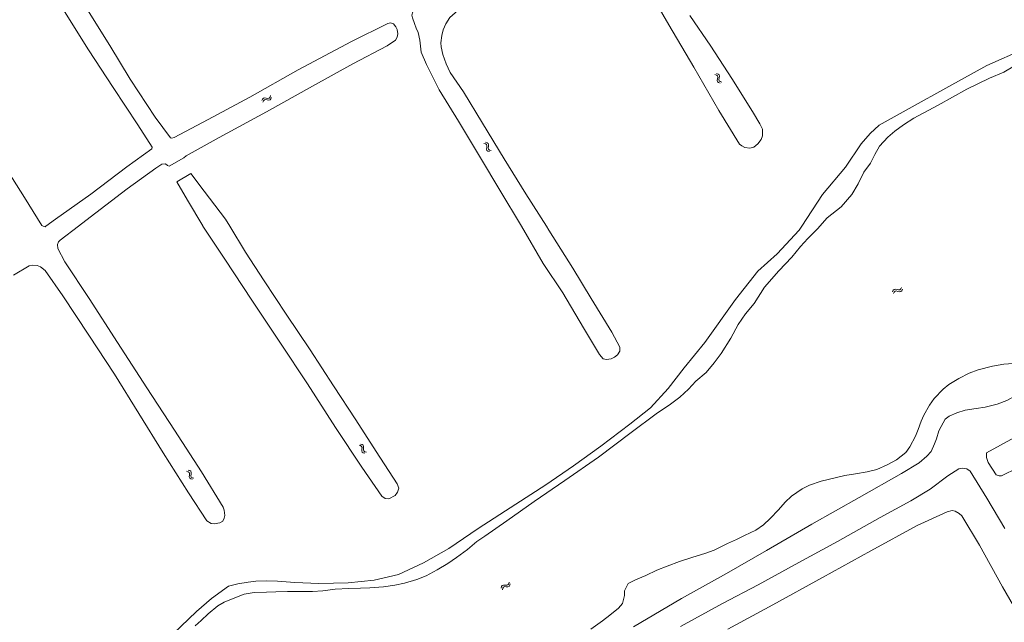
# Model space of a CAD drawing. Header units: metres. Extents: x 189705 to 199106, y 581686 to 588448.
# Tile 319 of 555: x 195662 to 195911, y 585900 to 586052. Entities that reach past the tile are written whole.
import ezdxf

# ---------------------------------------------------------------- set-up
doc = ezdxf.new("R2010")
doc.units = ezdxf.units.M
doc.layers.add('B-WA-OG-GBKN-G', color=7, linetype='Continuous', lineweight=18)

msp = doc.modelspace()

# ---------------------------------------------------------------- linework, layer by layer
at = {"layer": 'B-WA-OG-GBKN-G'}
for p, q in [((195837.866, 586038.241), (195838.252, 586038.111)), ((195838.252, 586038.111), (195838.505, 586037.901)), ((195838.292, 586038.497), (195838.679, 586038.37)), ((195838.514, 586037.172), (195838.448, 586036.77)), ((195838.448, 586036.77), (195838.515, 586036.448)), ((195838.505, 586037.901), (195838.574, 586037.583)), ((195838.574, 586037.583), (195838.514, 586037.172)), ((195838.515, 586036.448), (195838.774, 586036.232)), ((195838.679, 586038.37), (195838.932, 586038.163)), ((195838.939, 586037.43), (195838.875, 586037.027)), ((195838.875, 586037.027), (195838.942, 586036.705)), ((195838.932, 586038.163), (195839.004, 586037.832)), ((195839.004, 586037.832), (195838.939, 586037.43)), ((195838.942, 586036.705), (195839.2, 586036.488)), ((195839.2, 586036.488), (195839.588, 586036.36)), ((195838.774, 586036.232), (195839.162, 586036.104)), ((195723.572, 586031.713), (195723.712, 586032.095)), ((195723.712, 586032.095), (195723.928, 586032.341)), ((195723.814, 586031.279), (195723.956, 586031.661)), ((195723.928, 586032.341), (195724.261, 586032.402)), ((195723.956, 586031.661), (195724.175, 586031.906)), ((195724.175, 586031.906), (195724.496, 586031.965)), ((195724.261, 586032.402), (195724.66, 586032.324)), ((195724.496, 586031.965), (195724.904, 586031.891)), ((195724.66, 586032.324), (195725.061, 586032.246)), ((195724.904, 586031.891), (195725.304, 586031.811)), ((195725.061, 586032.246), (195725.386, 586032.303)), ((195725.304, 586031.811), (195725.628, 586031.867)), ((195725.386, 586032.303), (195725.61, 586032.553)), ((195725.61, 586032.553), (195725.752, 586032.937)), ((195725.628, 586031.867), (195725.852, 586032.119)), ((195725.852, 586032.119), (195725.994, 586032.503)), ((195779.599, 586020.905), (195779.991, 586020.794)), ((195779.991, 586020.794), (195780.253, 586020.596)), ((195780.012, 586021.181), (195780.405, 586021.073)), ((195780.298, 586019.869), (195780.251, 586019.463)), ((195780.251, 586019.463), (195780.334, 586019.145)), ((195780.253, 586020.596), (195780.339, 586020.281)), ((195780.339, 586020.281), (195780.298, 586019.869)), ((195780.334, 586019.145), (195780.604, 586018.942)), ((195780.405, 586021.073), (195780.668, 586020.878)), ((195780.604, 586018.942), (195780.997, 586018.832)), ((195780.71, 586020.147), (195780.666, 586019.741)), ((195780.666, 586019.741), (195780.748, 586019.422)), ((195780.668, 586020.878), (195780.755, 586020.551)), ((195780.755, 586020.551), (195780.71, 586020.147)), ((195780.748, 586019.422), (195781.016, 586019.219)), ((195781.016, 586019.219), (195781.41, 586019.109)), ((195883.091, 585984.073), (195883.428, 585984.114)), ((195883.428, 585984.114), (195883.821, 585984.012)), ((195884.544, 585983.948), (195884.783, 585984.184)), ((195884.783, 585984.184), (195884.948, 585984.559)), ((195884.999, 585983.737), (195885.163, 585984.111)), ((195882.699, 585983.467), (195882.861, 585983.84)), ((195882.861, 585983.84), (195883.091, 585984.073)), ((195882.914, 585983.019), (195883.079, 585983.392)), ((195883.079, 585983.392), (195883.312, 585983.623)), ((195883.312, 585983.623), (195883.636, 585983.663)), ((195883.636, 585983.663), (195884.039, 585983.565)), ((195883.821, 585984.012), (195884.217, 585983.911)), ((195884.039, 585983.565), (195884.433, 585983.461)), ((195884.217, 585983.911), (195884.544, 585983.948)), ((195884.433, 585983.461), (195884.76, 585983.498)), ((195884.76, 585983.498), (195884.999, 585983.737)), ((195748.073, 585944.767), (195748.467, 585944.663)), ((195748.467, 585944.663), (195748.732, 585944.47)), ((195748.48, 585945.05), (195748.875, 585944.949)), ((195748.732, 585944.47), (195748.823, 585944.157)), ((195748.875, 585944.949), (195749.141, 585944.759)), ((195749.141, 585944.759), (195749.235, 585944.433)), ((195749.235, 585944.433), (195749.197, 585944.028)), ((195748.79, 585943.743), (195748.75, 585943.337)), ((195748.75, 585943.337), (195748.838, 585943.02)), ((195748.823, 585944.157), (195748.79, 585943.743)), ((195748.838, 585943.02), (195749.111, 585942.822)), ((195749.111, 585942.822), (195749.507, 585942.719)), ((195749.197, 585944.028), (195749.159, 585943.622)), ((195749.159, 585943.622), (195749.248, 585943.304)), ((195749.248, 585943.304), (195749.519, 585943.106)), ((195749.519, 585943.106), (195749.915, 585943.003)), ((195704.543, 585938.173), (195704.939, 585938.076)), ((195704.939, 585938.076), (195705.208, 585937.888)), ((195704.946, 585938.464), (195705.342, 585938.37)), ((195705.208, 585937.888), (195705.305, 585937.577)), ((195705.28, 585937.163), (195705.247, 585936.756)), ((195705.305, 585937.577), (195705.28, 585937.163)), ((195705.342, 585938.37), (195705.612, 585938.185)), ((195705.612, 585938.185), (195705.712, 585937.861)), ((195705.681, 585937.456), (195705.651, 585937.048)), ((195705.651, 585937.048), (195705.746, 585936.733)), ((195705.712, 585937.861), (195705.681, 585937.456)), ((195705.247, 585936.756), (195705.342, 585936.441)), ((195705.342, 585936.441), (195705.618, 585936.248)), ((195705.618, 585936.248), (195706.016, 585936.153)), ((195705.746, 585936.733), (195706.021, 585936.539)), ((195706.021, 585936.539), (195706.418, 585936.444)), ((195785.656, 585909.53), (195785.846, 585909.808)), ((195785.846, 585909.808), (195785.936, 585910.207)), ((195786.143, 585909.41), (195786.233, 585909.809)), ((195783.937, 585908.706), (195784.025, 585909.104)), ((195784.025, 585909.104), (195784.206, 585909.376)), ((195784.206, 585909.376), (195784.529, 585909.481)), ((195784.233, 585908.308), (195784.325, 585908.705)), ((195784.325, 585908.705), (195784.509, 585908.977)), ((195784.509, 585908.977), (195784.819, 585909.078)), ((195784.529, 585909.481), (195784.935, 585909.456)), ((195784.819, 585909.078), (195785.233, 585909.058)), ((195784.935, 585909.456), (195785.343, 585909.432)), ((195785.233, 585909.058), (195785.64, 585909.032)), ((195785.343, 585909.432), (195785.656, 585909.53)), ((195785.64, 585909.032), (195785.954, 585909.13)), ((195785.954, 585909.13), (195786.143, 585909.41))]:
    msp.add_line(p, q, dxfattribs=at)
at = {"layer": 'B-WA-OG-GBKN-G', "flags": 128}
for points in [[(195810.987, 586075.036), (195810.27, 586074.895), (195801.131, 586070.123), (195791.016, 586064.544), (195781.523, 586059.649), (195773.664, 586055.017), (195770.972, 586052.657), (195769.949, 586051.069), (195769.294, 586049.558), (195768.949, 586048.15), (195768.745, 586046.263), (195768.815, 586045.294), (195769.193, 586043.316), (195769.604, 586042.127), (195770.042, 586040.943), (195771.098, 586038.803), (195774.43, 586033.887), (195779.192, 586026.015), (195784.695, 586016.973), (195790.153, 586008.131), (195795.36, 586000)], [(195831.511, 586053.175), (195836.854, 586045.458), (195842.178, 586037.243), (195847.391, 586028.918), (195849.214, 586025.826), (195849.865, 586024.468), (195849.907, 586022.808), (195849.556, 586021.858), (195848.682, 586020.761), (195847.705, 586019.949), (195846.652, 586019.686), (195845.398, 586019.862), (195844.688, 586020.277), (195844.095, 586020.737), (195838.856, 586029.197), (195832.568, 586040.134), (195826.279, 586050.845), (195820.165, 586061.342)], [(195629.503, 586059.643), (195636.604, 586048.369), (195643.668, 586037.876), (195650.694, 586027.281), (195657.126, 586017.545), (195663.615, 586007.241), (195668.036, 586000.217), (195668.342, 586000)], [(195679.773, 586044.516), (195672.917, 586055.486)], [(195679.149, 586055.251), (195685.155, 586045.62), (195690.316, 586037.082), (195696.626, 586027.535), (195700.507, 586022.314), (195700.81, 586022.19), (195701.405, 586022.344), (195709.961, 586026.944), (195720.503, 586032.554), (195732.746, 586039.421), (195746.204, 586046.584), (195755.316, 586051.111), (195755.975, 586051.284), (195756.757, 586051.089), (195757.395, 586050.319), (195757.711, 586049.62)], [(195789.074, 586000), (195783.615, 586009.092), (195778.712, 586017.274), (195773.164, 586026.529), (195768.325, 586034.382), (195765.124, 586040.823), (195763.747, 586043.913), (195763.39, 586046.899), (195763.031, 586048.838), (195762.452, 586049.989), (195762.047, 586051.14), (195761.525, 586052.537), (195761.398, 586053.286), (195761.67, 586054.061), (195762.188, 586054.474)], [(195757.711, 586049.62), (195757.845, 586048.515), (195757.714, 586047.676), (195757.241, 586046.94), (195755.203, 586045.496), (195746.492, 586040.955), (195736.344, 586035.305), (195724.742, 586028.883), (195712.79, 586022.351), (195704.441, 586017.739), (195703.897, 586017.269)], [(195669.058, 586000), (195671.489, 586001.768), (195680.371, 586008.105), (195689.493, 586014.965), (195695.801, 586019.548), (195695.905, 586019.903), (195692.29, 586025.602), (195686.031, 586035.033), (195679.773, 586044.516)], [(195859.804, 586000), (195865.015, 586007.998), (195870.841, 586014.889), (195874.741, 586020.814), (195877.065, 586023.421), (195879.35, 586025.523), (195886.904, 586029.672), (195896.935, 586035.225), (195906.481, 586040.52), (195916.018, 586044.788)], [(195913.481, 586040.421), (195910.771, 586038.881), (195907.196, 586037.349), (195901.46, 586034.568), (195894.19, 586030.522), (195888.091, 586027.263), (195885.478, 586025.587), (195883.292, 586024.021), (195881.493, 586022.434), (195879.441, 586020.234), (195878.242, 586018.085), (195877.12, 586015.909), (195875.456, 586013.676), (195873.99, 586010.668), (195872.442, 586007.995), (195869.742, 586004.872), (195866.229, 586002.158), (195864.352, 586000)], [(195700.178, 586015.149), (195703.897, 586017.269)], [(195700.178, 586015.149), (195699.771, 586015.35), (195699.274, 586015.725), (195698.331, 586015.63), (195696.791, 586014.657), (195689.559, 586009.397), (195680.203, 586002.247), (195677.265, 586000)], [(195705.616, 586013.292), (195702.121, 586011.239)], [(195705.616, 586013.292), (195709.026, 586008.815), (195714.371, 586001.744), (195715.431, 586000)], [(195708.694, 586000), (195708.65, 586000.067), (195704.752, 586006.574), (195702.121, 586011.239)], [(195677.265, 586000), (195672.666, 585996.483), (195672.252, 585996.076), (195671.953, 585995.379), (195672.036, 585994.416), (195673.846, 585991.001), (195679.969, 585981.732), (195687.129, 585970.664), (195694.508, 585959.209), (195701.494, 585948.548), (195708.28, 585938.076), (195713.809, 585929.13), (195714.079, 585928.355), (195714.206, 585927.043), (195714.024, 585926.39), (195713.668, 585925.609), (195712.982, 585925.203), (195711.515, 585924.96), (195710.772, 585925.026), (195709.674, 585925.674), (195705.034, 585932.783), (195698.667, 585942.841), (195692.513, 585952.789), (195686.398, 585962.673), (195679.921, 585972.518), (195673.327, 585982.454), (195668.834, 585988.813), (195667.731, 585989.719), (195666.885, 585990.109), (195665.793, 585990.181), (195664.863, 585989.996), (195660.917, 585987.689)], [(195668.342, 586000), (195668.365, 585999.984), (195668.901, 585999.886), (195669.058, 586000)], [(195701.172, 585897.136), (195707.088, 585902.826), (195710.847, 585906.056), (195715.149, 585909.189), (195717.47, 585909.799), (195720.081, 585910.234), (195722.065, 585910.47), (195724.708, 585910.504), (195727.467, 585910.435), (195731.873, 585910.111), (195737.914, 585909.881), (195745.332, 585910.005), (195751.924, 585910.691), (195757.994, 585912.141), (195764.337, 585915.051), (195770.74, 585918.73), (195778.141, 585923.738), (195787.662, 585929.912), (195795.205, 585934.726), (195802.191, 585939.561), (195809.113, 585944.498), (195816.411, 585950.069), (195821.619, 585954.195), (195826.086, 585959.04), (195830.101, 585964.235), (195835.345, 585970.688), (195843.053, 585981.524), (195848.706, 585988.667), (195853.546, 585993.02), (195859.165, 585999.02), (195859.804, 586000)], [(195715.431, 586000), (195719.416, 585993.445), (195724.147, 585986.258), (195729.683, 585977.836), (195735.748, 585968.851), (195741.652, 585959.75), (195747.285, 585951.121), (195752.363, 585943.139), (195757.673, 585934.989), (195758.085, 585933.896), (195757.799, 585932.882), (195757.145, 585932.101), (195755.619, 585931.244), (195754.688, 585931.291), (195753.798, 585931.887), (195748.764, 585939.204), (195742.112, 585949.243), (195735.062, 585960.265), (195728.269, 585970.499), (195721.024, 585981.379), (195714.167, 585991.722), (195708.694, 586000)], [(195795.36, 586000), (195795.998, 585999.004), (195801.997, 585989.444), (195806.669, 585981.753), (195811.817, 585973.248), (195813.885, 585969.522), (195813.903, 585968.482), (195813.307, 585967.578), (195812.531, 585966.979), (195811.677, 585966.56), (195810.494, 585966.388), (195809.674, 585966.557), (195808.732, 585967.625), (195804.705, 585974.371), (195799.519, 585983.174), (195794.53, 585990.619), (195789.079, 585999.991), (195789.074, 586000)], [(195864.352, 586000), (195863.827, 585999.396), (195861.309, 585996.881), (195859.503, 585994.874), (195857.263, 585992.209), (195854.02, 585988.706), (195850.382, 585984.655)], [(196000, 585984.537), (195997.021, 585987.654), (195991.641, 585989.627), (195988.3, 585990.353), (195985.093, 585990.375), (195981.937, 585989.963), (195979.661, 585989.613), (195976.122, 585988.756), (195973.112, 585987.677), (195969.669, 585986.342), (195966.484, 585984.818), (195959.9, 585981.46), (195948.065, 585974.999), (195937.266, 585969.228), (195931.076, 585965.785), (195920.483, 585960.502), (195913.991, 585957.405), (195911.514, 585956.065), (195909.109, 585955.1), (195906.045, 585954.356), (195903.802, 585954.056), (195900.99, 585953.563), (195898.876, 585952.959)], [(195850.382, 585984.655), (195847.758, 585980.466), (195845.576, 585977.859), (195843.73, 585975.2), (195841.844, 585971.791), (195839.447, 585967.873), (195837.64, 585965.563), (195835.652, 585963.079), (195833.032, 585960.932), (195831.225, 585958.854), (195829.038, 585956.861), (195826.703, 585955.101), (195823.028, 585952.652), (195816.746, 585947.92), (195808.465, 585941.724), (195799.997, 585935.826), (195792.248, 585930.586), (195785.339, 585925.661), (195779.82, 585921.826), (195777.776, 585920.44), (195775.402, 585918.486), (195772.665, 585916.43), (195770.446, 585914.934), (195767.743, 585913.349), (195764.975, 585911.829), (195762.621, 585910.903), (195759.537, 585909.951), (195757.062, 585909.477), (195754.283, 585909.056), (195750.774, 585908.758), (195748.441, 585908.697), (195745.52, 585908.592), (195742.044, 585908.404), (195738.903, 585908.002), (195736.344, 585907.884), (195732.525, 585907.839), (195729.999, 585907.837), (195727.071, 585907.79), (195724.719, 585907.697), (195721.611, 585907.631), (195719.058, 585907.151), (195716.737, 585906.237), (195714.047, 585905.182), (195712.45, 585904.254), (195709.978, 585902.249), (195708.192, 585900.559), (195706.736, 585899.172)], [(195921.457, 585951.04), (195906.358, 585942.856), (195906.381, 585941.614), (195906.856, 585940.398), (195908.826, 585937.289), (195909.627, 585937.002), (195910.222, 585937.027), (195926.691, 585945.066), (195944.041, 585953.788), (195964.59, 585964.376), (195980.01, 585971.939), (195986.457, 585974.638), (195987.449, 585974.858), (195988.121, 585974.572), (195988.792, 585973.976), (195994.236, 585964.38), (196000, 585954.21)], [(195870.612, 585937.081), (195873.339, 585937.555), (195876.261, 585938.035), (195878.762, 585938.586), (195881.368, 585939.777), (195883.664, 585941.04), (195886.058, 585942.884), (195887.043, 585944.387), (195888.501, 585947.047), (195889.137, 585948.752), (195889.935, 585950.818), (195890.565, 585952.31), (195892.016, 585954.872), (195893.234, 585956.563), (195895.428, 585958.918), (195896.865, 585960.04), (195899.4, 585961.554), (195902.026, 585962.92), (195904.327, 585963.749), (195907.947, 585964.661), (195910.739, 585965.192), (195914.184, 585965.471)], [(195898.876, 585952.959), (195896.969, 585952.052), (195895.972, 585951.291), (195894.955, 585949.483), (195894.397, 585948.386), (195893.741, 585946.39), (195893.293, 585945.099), (195892.457, 585943.162), (195891.376, 585941.975), (195889.37, 585940.33), (195884.991, 585937.604), (195874.287, 585931.523), (195862.296, 585924.817), (195850.9, 585918.206), (195840.784, 585912.369), (195829.434, 585906.05), (195817.313, 585898.937)], [(195806.572, 585898.343), (195809.489, 585900.425), (195811.34, 585901.85), (195813.514, 585903.604), (195814.588, 585904.797), (195815.083, 585906.864), (195815.046, 585908.021), (195816.012, 585909.854), (195817.849, 585910.788), (195820.416, 585911.876), (195823.203, 585913.228), (195825.796, 585914.277), (195828.925, 585915.415), (195832.287, 585916.547), (195835.338, 585917.453), (195837.711, 585918.308), (195841.035, 585919.937), (195843.35, 585920.967), (195845.296, 585921.978), (195848.174, 585923.317), (195850.127, 585924.639), (195851.849, 585926.232), (195853.907, 585928.438), (195855.591, 585930.348), (195857.209, 585931.928), (195859.861, 585933.778), (195861.697, 585934.712), (195864.704, 585935.702), (195868.175, 585936.543), (195870.612, 585937.081)], [(195829.208, 585899.035), (195839.743, 585904.781), (195848.784, 585909.54), (195858.123, 585914.668), (195868.788, 585920.433), (195879.563, 585926.482), (195887.304, 585930.721), (195892.181, 585933.666), (195896.684, 585937.07), (195899.427, 585938.771), (195900.461, 585938.963), (195901.423, 585938.768), (195902.243, 585938.185), (195906.477, 585931.38), (195911.058, 585923.748)], [(195915.026, 585901.074), (195910.445, 585909.036), (195904.647, 585919.52), (195900.195, 585926.932), (195899.531, 585927.554), (195898.511, 585928.124), (195897.703, 585928.287), (195896.462, 585927.959), (195888.909, 585924.464), (195877.171, 585918.099), (195865.057, 585911.413), (195852.491, 585904.468), (195841.154, 585898.317)]]:
    msp.add_lwpolyline(points, dxfattribs=at)

doc.saveas('drawing.dxf')
